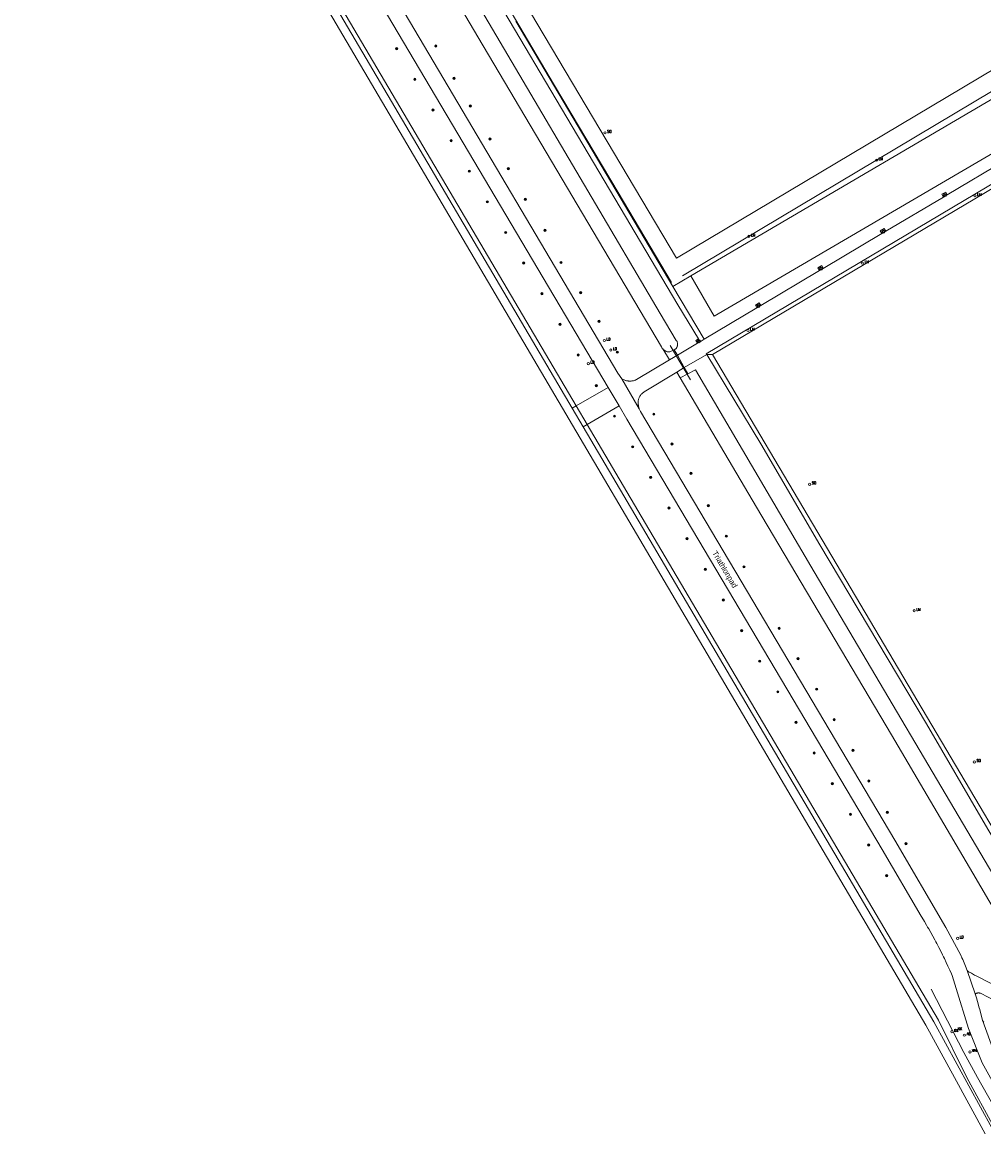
# Model space of a CAD drawing. Header units: metres. Extents: x 138165 to 154469, y 480134 to 494189.
# Tile 721 of 1056: x 144694 to 144910, y 489237 to 489487. Entities that reach past the tile are written whole.
import ezdxf

# ---------------------------------------------------------------- set-up
doc = ezdxf.new("R2010")
doc.units = ezdxf.units.M
doc.header["$LTSCALE"] = 0.001
doc.header["$MEASUREMENT"] = 0
for name, color, linetype, lineweight in [('TOP-L-duiker', 7, 'Continuous', 0), ('TOP-L-terrein schutting raster hek leuning', 7, 'Continuous', 0), ('TOP-L-topo objecten punt', 7, 'Continuous', 0), ('TOP-L-topo objecten vlak', 7, 'Continuous', 0), ('TOP-L-verharding vangrail', 7, 'Continuous', 0), ('TOP-T-topo huisnummering naamgeving', 7, 'Continuous', 0)]:
    doc.layers.add(name, color=color, linetype=linetype, lineweight=lineweight)
doc.styles.add('Style-INTL_ISO', font='INTL_ISO.shx')
doc.styles.add('Style-STANDARD', font='STANDARD.shx')

# ---------------------------------------------------------------- blocks, each defined once
blk = doc.blocks.new('24')
at = {"layer": 'TOP-L-topo objecten punt', "color": 7, "linetype": 'Continuous', "lineweight": 0}
for radius in [0.025, 0.0182, 0.0115, 0.005]:
    blk.add_circle((0, 0), radius, dxfattribs=at)
blk = doc.blocks.new('129')
at = {"layer": 'TOP-L-topo objecten punt', "color": 7, "linetype": 'Continuous', "lineweight": 0}
blk.add_circle((0, 0), 0.025, dxfattribs=at)
at = {"layer": 'TOP-L-topo objecten punt', "color": 7, "linetype": 'Continuous', "lineweight": 0, "style": 'Style-STANDARD'}
blk.add_text('SO', height=0.06, dxfattribs=at).set_placement((0.0483, 0))
blk = doc.blocks.new('39')
at = {"layer": 'TOP-L-topo objecten punt', "color": 7, "linetype": 'Continuous', "lineweight": 0}
for p, q in [((0.0175, 0.0175), (-0.0175, 0.0175)), ((-0.0175, 0.0175), (-0.0175, -0.0175)), ((0.0175, 0.0175), (0.0175, -0.0175)), ((0.0175, -0.0175), (-0.0175, -0.0175))]:
    blk.add_line(p, q, dxfattribs=at)
blk.add_circle((0, 0), 0.0332, dxfattribs=at)
blk = doc.blocks.new('121')
at = {"layer": 'TOP-L-topo objecten punt', "color": 7, "linetype": 'Continuous', "lineweight": 0}
blk.add_circle((0, 0), 0.025, dxfattribs=at)
at = {"layer": 'TOP-L-topo objecten punt', "color": 7, "linetype": 'Continuous', "lineweight": 0, "style": 'Style-STANDARD'}
blk.add_text('LD', height=0.06, dxfattribs=at).set_placement((0.0483, 0))
blk = doc.blocks.new('16')
at = {"layer": 'TOP-L-topo objecten punt', "color": 7, "linetype": 'Continuous', "lineweight": 0}
blk.add_circle((0, 0), 0.025, dxfattribs=at)
at = {"layer": 'TOP-L-topo objecten punt', "color": 7, "linetype": 'Continuous', "lineweight": 0, "style": 'Style-STANDARD'}
blk.add_text('LM', height=0.06, dxfattribs=at).set_placement((0.0483, 0))
blk = doc.blocks.new('119')
at = {"layer": 'TOP-L-topo objecten punt', "color": 7, "linetype": 'Continuous', "lineweight": 0}
blk.add_circle((0, 0), 0.025, dxfattribs=at)
at = {"layer": 'TOP-L-topo objecten punt', "color": 7, "linetype": 'Continuous', "lineweight": 0, "style": 'Style-STANDARD'}
blk.add_text('KK', height=0.06, dxfattribs=at).set_placement((0.0483, 0))
blk = doc.blocks.new('11')
at = {"layer": 'TOP-L-topo objecten punt', "color": 7, "linetype": 'Continuous', "lineweight": 0}
blk.add_circle((0, 0), 0.025, dxfattribs=at)
at = {"layer": 'TOP-L-topo objecten punt', "color": 7, "linetype": 'Continuous', "lineweight": 0, "style": 'Style-STANDARD'}
blk.add_text('AB', height=0.06, dxfattribs=at).set_placement((0.0483, 0))
blk = doc.blocks.new('302')
at = {"layer": 'TOP-L-topo objecten punt', "color": 7, "linetype": 'Continuous', "lineweight": 0}
blk.add_circle((0, 0), 0.025, dxfattribs=at)
at = {"layer": 'TOP-L-topo objecten punt', "color": 7, "linetype": 'Continuous', "lineweight": 0, "style": 'Style-STANDARD'}
blk.add_text('WH', height=0.06, dxfattribs=at).set_placement((0.0483, 0))

msp = doc.modelspace()

# ---------------------------------------------------------------- linework, layer by layer
at = {"layer": 'TOP-L-duiker', "flags": 128}
msp.add_lwpolyline([(144839.85, 489414.22), (144844.37, 489406.57)], dxfattribs=at)
at = {"layer": 'TOP-L-terrein schutting raster hek leuning', "flags": 128}
for points in [[(144932.31, 489483.43), (144920.55, 489503.39), (144906.32, 489527.52), (144895.69, 489545.55), (144803.14, 489490.69), (144813.84, 489472.64), (144828.14, 489448.56), (144840.09, 489428.4)], [(144842.59, 489429.91), (144929.74, 489481.87)], [(144942.81, 489468.55), (144942.73, 489468.68), (144847.93, 489412.42), (144848.02, 489412.25)], [(144942.81, 489468.55), (144954.93, 489448.19), (144968.18, 489425.65), (144991.93, 489385.52), (145005.26, 489362.95), (145017.71, 489341.94), (144922.95, 489285.67), (144910.57, 489306.62), (144897.39, 489329.35), (144873.43, 489369.54), (144860.16, 489392.21), (144848.02, 489412.25)]]:
    msp.add_lwpolyline(points, dxfattribs=at)
at = {"layer": 'TOP-L-topo objecten vlak', "flags": 128}
for points in [[(144730.77, 489612.74), (144728.84, 489616.02), (144727.91, 489615.47), (144776.4, 489533.41), (144841.57, 489423.41), (144846.15, 489415.72)], [(144694.39, 489606.18), (144756.92, 489500), (144897.24, 489261.73), (144903.62, 489250), (144910.53, 489237.34)], [(144817.83, 489400.19), (144695.92, 489607.11)], [(144696.8, 489607.65), (144756.38, 489506.57), (144760.25, 489500), (144818.76, 489400.73)], [(144829.01, 489406.81), (144828.11, 489408.03), (144781.35, 489487.01), (144718.9, 489592.36), (144715.99, 489597.34), (144711.47, 489606.17)], [(144707.17, 489604.04), (144709.11, 489600.8), (144713.14, 489594.99), (144715.83, 489590.57), (144740.2, 489549.56), (144777.6, 489486.4), (144825.89, 489404.86)], [(144725.12, 489601.82), (144726.28, 489602.57), (144752.89, 489557.63), (144797.88, 489481.49), (144837.85, 489413.99), (144837.87, 489413.93), (144837.92, 489413.82), (144837.98, 489413.72), (144838.02, 489413.66), (144838.05, 489413.61), (144838.15, 489413.48)], [(144808.49, 489488.98), (144841.21, 489433.85), (144927.12, 489485.06), (144894.54, 489540.03)], [(144840.71, 489413.29), (144841.07, 489413.48), (144841.14, 489413.55), (144841.21, 489413.64), (144841.24, 489413.68), (144841.27, 489413.73), (144841.3, 489413.77), (144841.33, 489413.82), (144841.38, 489413.92), (144841.4, 489413.97), (144841.43, 489414.07), (144841.46, 489414.17), (144841.48, 489414.28), (144841.5, 489414.38), (144841.5, 489414.49), (144841.5, 489414.54), (144841.49, 489414.65), (144841.49, 489414.71), (144841.47, 489414.81), (144841.46, 489414.86), (144841.43, 489414.97), (144841.41, 489415.02), (144841.37, 489415.12), (144841.32, 489415.21), (144841.29, 489415.26), (144841.23, 489415.35), (144841.2, 489415.39), (144837.6, 489421.46), (144772.66, 489531.61)], [(144840.45, 489427.51), (144805.17, 489487.01)], [(144930.1, 489480.13), (144844.46, 489429.89)], [(144844.46, 489429.89), (144849.73, 489420.81), (144935.53, 489471.07), (144930.1, 489480.13)], [(144848.02, 489412.25), (144860.16, 489392.21), (144873.43, 489369.54), (144897.39, 489329.35), (144910.57, 489306.62), (144922.95, 489285.67), (145017.71, 489341.94), (145005.26, 489362.95), (144991.93, 489385.52), (144968.18, 489425.65), (144954.93, 489448.19), (144942.81, 489468.55)], [(144942.23, 489467.36), (145016.01, 489342.64), (144923.2, 489287.48), (144849.34, 489412.21)], [(144849.34, 489412.21), (144942.23, 489467.36)], [(144915.07, 489455.83), (144902.03, 489448.1)], [(144902.03, 489448.1), (144901.67, 489448.7), (144900.81, 489448.2), (144901.17, 489447.58)], [(144901.17, 489447.58), (144888.2, 489439.9)], [(144901.17, 489447.58), (144902.03, 489448.1)], [(144887.34, 489439.4), (144874.2, 489431.57)], [(144888.2, 489439.9), (144887.84, 489440.5), (144886.99, 489439.98), (144887.34, 489439.4)], [(144888.2, 489439.9), (144887.34, 489439.4)], [(144873.35, 489431.06), (144860.17, 489423.22)], [(144874.2, 489431.57), (144873.83, 489432.18), (144872.98, 489431.68), (144873.35, 489431.06)], [(144874.2, 489431.57), (144873.35, 489431.06)], [(144840.45, 489427.51), (144844.46, 489429.89)], [(144847.45, 489415.7), (144840.45, 489427.51)], [(144860.17, 489423.22), (144859.81, 489423.82), (144858.94, 489423.31), (144859.31, 489422.71)], [(144859.31, 489422.71), (144847.45, 489415.7)], [(144859.31, 489422.71), (144860.17, 489423.22)], [(144838.15, 489413.48), (144839.64, 489411.02)], [(144838.15, 489413.48), (144838.21, 489413.42), (144838.25, 489413.38), (144838.34, 489413.29), (144838.39, 489413.25), (144838.44, 489413.21), (144838.54, 489413.14), (144838.64, 489413.08), (144838.69, 489413.04), (144838.75, 489413.02), (144838.86, 489412.97), (144838.92, 489412.94), (144839.03, 489412.9), (144839.15, 489412.87), (144839.21, 489412.85), (144839.27, 489412.84), (144839.39, 489412.83), (144839.46, 489412.82), (144839.52, 489412.82), (144839.58, 489412.82), (144839.64, 489412.82), (144839.7, 489412.82), (144839.76, 489412.82), (144840.71, 489413.29)], [(144845.97, 489414.75), (144841.44, 489412.09)], [(144846.15, 489415.72), (144845.56, 489415.38), (144845.97, 489414.75)], [(144845.97, 489414.75), (144846.53, 489415.08)], [(144846.53, 489415.08), (144846.15, 489415.72)], [(144847.45, 489415.7), (144846.53, 489415.08)], [(144839.64, 489411.02), (144832.27, 489406.63), (144832.15, 489406.56), (144832.01, 489406.5), (144831.86, 489406.44), (144831.71, 489406.39), (144831.56, 489406.35), (144831.41, 489406.32), (144831.25, 489406.29), (144831.1, 489406.27), (144830.94, 489406.26), (144830.79, 489406.26), (144830.63, 489406.26), (144830.47, 489406.28), (144830.39, 489406.29), (144830.32, 489406.3), (144830.16, 489406.33), (144830.01, 489406.36), (144829.86, 489406.41), (144829.79, 489406.43), (144829.64, 489406.49), (144829.5, 489406.56), (144829.01, 489406.81)], [(144841.44, 489412.09), (144839.64, 489411.02)], [(144841.44, 489412.09), (144840.71, 489413.29)], [(144842.97, 489409.3), (144841.44, 489412.09)], [(144842.97, 489409.3), (144848.02, 489412.25)], [(144848.02, 489412.25), (144849.34, 489412.21)], [(144841.3, 489408.28), (144842.97, 489409.3)], [(144842.97, 489409.3), (144843.81, 489407.9)], [(144923.07, 489277.45), (144920.91, 489281.27), (144914.45, 489291.96), (144872.17, 489363.47), (144845.48, 489408.79), (144843.81, 489407.9)], [(144832.86, 489400.06), (144829.01, 489406.81)], [(144832.86, 489400.06), (144832.71, 489400.72), (144832.68, 489400.85), (144832.67, 489400.93), (144832.65, 489401.08), (144832.63, 489401.23), (144832.63, 489401.38), (144832.63, 489401.46), (144832.64, 489401.61), (144832.65, 489401.76), (144832.67, 489401.91), (144832.7, 489402.06), (144832.74, 489402.21), (144832.79, 489402.35), (144832.84, 489402.5), (144832.87, 489402.57), (144832.94, 489402.7), (144832.97, 489402.77), (144833.05, 489402.9), (144833.13, 489403.03), (144833.22, 489403.16), (144833.27, 489403.22), (144833.37, 489403.33), (144833.42, 489403.39), (144833.47, 489403.44), (144833.58, 489403.55), (144833.7, 489403.65), (144833.82, 489403.74), (144833.88, 489403.78), (144834.01, 489403.86), (144841.3, 489408.28)], [(144842.09, 489406.99), (144841.3, 489408.28)], [(144843.81, 489407.9), (144842.09, 489406.99)], [(144842.09, 489406.99), (144859.18, 489377.98), (144889.52, 489326.9), (144907.79, 489295.85), (144911.37, 489289.73), (144920.08, 489274.96)], [(144825.89, 489404.86), (144818.76, 489400.73)], [(144825.89, 489404.86), (144828.36, 489400.69)], [(144818.76, 489400.73), (144817.83, 489400.19)], [(144817.83, 489400.19), (144820.3, 489395.99)], [(144818.76, 489400.73), (144821.23, 489396.53)], [(144821.23, 489396.53), (144828.36, 489400.69)], [(144828.36, 489400.69), (144830.12, 489397.73), (144887.37, 489301.15), (144896.16, 489286.16), (144896.65, 489285.35), (144896.89, 489284.95), (144897.37, 489284.14), (144897.61, 489283.73), (144897.85, 489283.32), (144898.31, 489282.5), (144898.77, 489281.67), (144899.22, 489280.84), (144899.45, 489280.43), (144899.67, 489280.01), (144900.1, 489279.18), (144900.54, 489278.34), (144900.96, 489277.49), (144901.17, 489277.07), (144901.37, 489276.65), (144901.78, 489275.8), (144902.18, 489274.94), (144902.58, 489274.09), (144902.97, 489273.23), (144903.12, 489272.87), (144904.01, 489269.97), (144906.77, 489260.97), (144909.82, 489253.26), (144916.69, 489240.99)], [(144906.5, 489273.95), (144906.1, 489274.96), (144905.8, 489275.72), (144905.64, 489276.1), (144905.48, 489276.47), (144905.32, 489276.85), (144905.08, 489277.4), (144901.68, 489283.64), (144890.22, 489303.24), (144833.2, 489399.43), (144832.86, 489400.06)], [(144820.3, 489395.99), (144821.23, 489396.53)], [(144912.2, 489238.33), (144912.08, 489238.55), (144898.98, 489262.45), (144820.3, 489395.99)], [(144821.23, 489396.53), (144832.6, 489377.24), (144900.05, 489262.81), (144906.4, 489250), (144912.62, 489238.59), (144912.63, 489238.58)], [(144919.22, 489267.34), (144908.38, 489272.85), (144908.14, 489272.97), (144907.91, 489273.1), (144907.65, 489273.24), (144907.42, 489273.37), (144907.19, 489273.51), (144906.97, 489273.64), (144906.74, 489273.78), (144906.5, 489273.95)], [(144908.31, 489268.71), (144906.5, 489273.95)], [(144908.31, 489268.71), (144908.38, 489268.75), (144908.45, 489268.79), (144908.52, 489268.83), (144908.59, 489268.86), (144908.67, 489268.89), (144908.74, 489268.91), (144908.82, 489268.93), (144908.89, 489268.94), (144908.96, 489268.95), (144909.04, 489268.95), (144909.12, 489268.95), (144909.2, 489268.94), (144909.28, 489268.93), (144909.36, 489268.91), (144909.43, 489268.89), (144909.51, 489268.86), (144916.36, 489265.33)], [(144909.89, 489262.86), (144909.7, 489263.66), (144909.61, 489264.06), (144909.4, 489264.85), (144909.3, 489265.25), (144909.2, 489265.64), (144908.98, 489266.43), (144908.87, 489266.83), (144908.76, 489267.22), (144908.64, 489267.61), (144908.31, 489268.71)], [(144910.25, 489262.36), (144910.2, 489262.41), (144910.15, 489262.47), (144910.1, 489262.53), (144910.06, 489262.59), (144910.02, 489262.65), (144909.98, 489262.72), (144909.94, 489262.78), (144909.89, 489262.86)], [(144912.58, 489255.55), (144909.89, 489262.86)]]:
    msp.add_lwpolyline(points, dxfattribs=at)
at = {"layer": 'TOP-L-verharding vangrail', "flags": 128}
msp.add_lwpolyline([(144914.58, 489239.74), (144913.56, 489241.51), (144908.81, 489250), (144905.7, 489255.56), (144898.37, 489269.81)], dxfattribs=at)

# ---------------------------------------------------------------- block references
at = {"layer": 'TOP-L-topo objecten punt', "xscale": 10, "yscale": 10, "zscale": 10}
for name, p in [('24', (144778.43, 489480.86)), ('24', (144787.22, 489481.46)), ('24', (144782.51, 489473.99)), ('24', (144791.33, 489474.23)), ('24', (144786.58, 489467.12)), ('24', (144794.98, 489468.02)), ('24', (144799.36, 489460.62)), ('129', (144825.21, 489461.99)), ('24', (144790.66, 489460.24)), ('16', (144886.16, 489455.84)), ('24', (144794.73, 489453.37)), ('24', (144803.49, 489453.92)), ('39', (144901.49, 489448.01)), ('16', (144908.24, 489447.84)), ('24', (144798.8, 489446.5)), ('24', (144807.33, 489447.08)), ('24', (144802.88, 489439.62)), ('24', (144811.71, 489440.08)), ('16', (144857.48, 489438.75)), ('39', (144887.68, 489439.79)), ('24', (144806.95, 489432.75)), ('24', (144815.34, 489432.88)), ('39', (144873.67, 489431.48)), ('16', (144882.98, 489432.74)), ('24', (144811.03, 489425.88)), ('24', (144819.75, 489426.13)), ('39', (144859.64, 489423.12)), ('24', (144815.1, 489419.01)), ('24', (144823.85, 489419.67)), ('121', (144825.05, 489415.37)), ('16', (144857.31, 489417.63)), ('121', (144826.5, 489413.24)), ('39', (144846.27, 489415.22)), ('24', (144819.18, 489412.13)), ('24', (144827.99, 489412.76)), ('121', (144821.47, 489410.19)), ('24', (144823.25, 489405.26)), ('24', (144827.33, 489398.39)), ('24', (144836.15, 489398.84)), ('24', (144831.4, 489391.51)), ('24', (144840.22, 489392.15)), ('24', (144835.47, 489384.64)), ('24', (144844.49, 489385.55)), ('129', (144871.14, 489383.12)), ('24', (144848.38, 489378.32)), ('24', (144839.55, 489377.77)), ('24', (144843.62, 489370.89)), ('24', (144852.42, 489371.47)), ('24', (144847.7, 489364.02)), ('24', (144856.39, 489364.58)), ('24', (144851.77, 489357.15)), ('16', (144894.59, 489354.72)), ('24', (144855.85, 489350.27)), ('24', (144864.28, 489350.78)), ('24', (144859.92, 489343.4)), ('24', (144868.54, 489343.95)), ('24', (144863.99, 489336.53)), ('24', (144872.73, 489337.13)), ('24', (144868.07, 489329.66)), ('24', (144876.64, 489330.3)), ('24', (144880.84, 489323.39)), ('24', (144872.14, 489322.78)), ('129', (144908.11, 489320.79)), ('24', (144876.22, 489315.91)), ('24', (144884.42, 489316.52)), ('24', (144880.29, 489309.04)), ('24', (144888.58, 489309.49)), ('24', (144884.37, 489302.16)), ('24', (144892.74, 489302.46)), ('24', (144888.44, 489295.29)), ('121', (144904.34, 489281.2)), ('119', (144903.06, 489260.24)), ('119', (144903.92, 489260.59)), ('11', (144905.87, 489259.47)), ('302', (144907.11, 489255.7))]:
    msp.add_blockref(name, p, dxfattribs=at)

# ---------------------------------------------------------------- texts
at = {"layer": 'TOP-T-topo huisnummering naamgeving', "style": 'Style-INTL_ISO'}
msp.add_text('Triathlonpad', height=1.25, rotation=300.8, dxfattribs=at).set_placement((144849.19, 489367.68))

doc.saveas('drawing.dxf')
